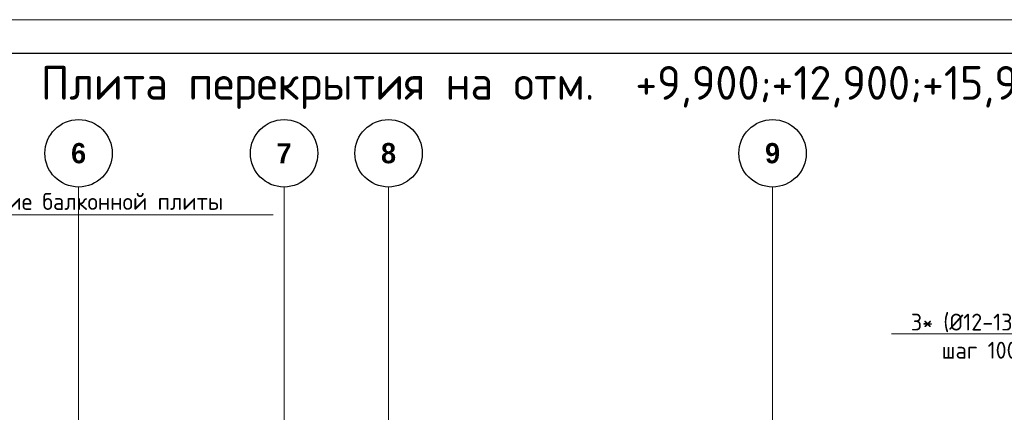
# Model space of a CAD drawing. Header units: millimetres. Extents: x -42044588 to 856694, y -806701 to 941911.
# Tile 980 of 1056: x -83665 to -69050, y -119369 to -113548. Entities that reach past the tile are written whole.
import ezdxf
from ezdxf import colors
from ezdxf.entities.mleader import LeaderData, LeaderLine
from ezdxf.math import Vec2, Vec3

# ---------------------------------------------------------------- set-up
doc = ezdxf.new("R2010")
doc.units = ezdxf.units.MM
doc.linetypes.add('______5', pattern=[1100, 800, -100, 100, -100])
doc.linetypes.add('осевая', pattern=[50.8, 31.75, -6.35, 6.35, -6.35])
for name, color, linetype, lineweight in [('Оси', 40, '______5', 18), ('подоснова', 151, 'Continuous', 5), ('РАЗМЕРЫ', 1, 'Continuous', 9), ('ТОНКИЕ', 7, 'Continuous', 9), ('Узлы', 7, 'Continuous', 0)]:
    doc.layers.add(name, color=color, linetype=linetype, lineweight=lineweight)
doc.layers.add('ТОЛСТЫЕ_ОСНОВНЫЕ', color=6, linetype='Continuous')
doc.styles.add('Century Gothic', font='GOTHIC.TTF')
doc.styles.add('GOST-2.304_Type-B', font='GOST_Common.ttf')

# ---------------------------------------------------------------- blocks, each defined once
blk = doc.blocks.new('NSY101')
at = {"color": 0, "linetype": 'ByBlock', "lineweight": -2}
blk.add_circle((0, 0), 50, dxfattribs=at)
blk = doc.blocks.new('СЛОЖНЫЙ_ОБЪЕКТ_2')
at = {"layer": 'Оси', "color": 16, "linetype": 'Continuous', "lineweight": 25, "transparency": 33554687, "xscale": 9.999999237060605, "yscale": 9.999999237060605, "zscale": 9.999999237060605}
blk.add_blockref('NSY101', (21513, -989), dxfattribs=at)
at = {"layer": 'Оси', "color": 16, "linetype": 'Continuous', "lineweight": 25, "transparency": 33554687, "insert": (21513, -989), "char_height": 300, "width": 385, "attachment_point": 5, "style": 'Century Gothic'}
blk.add_mtext('\\A1;{\\fCentury Gothic|i0|b1;\\H300.000000;\\W1.000000;\\C16;6}\\P', dxfattribs=at)
blk = doc.blocks.new('СЛОЖНЫЙ_ОБЪЕКТ_3')
at = {"layer": 'Оси', "color": 16, "linetype": 'Continuous', "lineweight": 25, "transparency": 33554687, "xscale": 9.999999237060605, "yscale": 9.999999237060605, "zscale": 9.999999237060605}
blk.add_blockref('NSY101', (24563, -989), dxfattribs=at)
at = {"layer": 'Оси', "color": 16, "linetype": 'Continuous', "lineweight": 25, "transparency": 33554687, "insert": (24563, -989), "char_height": 300, "width": 385, "attachment_point": 5, "style": 'Century Gothic'}
blk.add_mtext('\\A1;{\\fCentury Gothic|i0|b1;\\H300.000000;\\W1.000000;\\C16;7}\\P', dxfattribs=at)
blk = doc.blocks.new('СЛОЖНЫЙ_ОБЪЕКТ_4')
at = {"layer": 'Оси', "color": 16, "linetype": 'Continuous', "lineweight": 25, "transparency": 33554687, "xscale": 9.999999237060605, "yscale": 9.999999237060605, "zscale": 9.999999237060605}
blk.add_blockref('NSY101', (26113, -989), dxfattribs=at)
at = {"layer": 'Оси', "color": 16, "linetype": 'Continuous', "lineweight": 25, "transparency": 33554687, "insert": (26113, -989), "char_height": 300, "width": 385, "attachment_point": 5, "style": 'Century Gothic'}
blk.add_mtext('\\A1;{\\fCentury Gothic|i0|b1;\\H300.000000;\\W1.000000;\\C16;8}\\P', dxfattribs=at)
blk = doc.blocks.new('СЛОЖНЫЙ_ОБЪЕКТ_16')
at = {"layer": 'Оси', "color": 16, "linetype": 'Continuous', "lineweight": 25, "transparency": 33554687, "xscale": 9.999999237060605, "yscale": 9.999999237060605, "zscale": 9.999999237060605}
blk.add_blockref('NSY101', (31813, -989), dxfattribs=at)
at = {"layer": 'Оси', "color": 16, "linetype": 'Continuous', "lineweight": 25, "transparency": 33554687, "insert": (31813, -989), "char_height": 300, "width": 385, "attachment_point": 5, "style": 'Century Gothic'}
blk.add_mtext('\\A1;{\\fCentury Gothic|i0|b1;\\H300.000000;\\W1.000000;\\C16;9}\\P', dxfattribs=at)
blk = doc.blocks.new('оси блок 2')
at = {"layer": 'Оси', "color": 16, "linetype": 'осевая', "lineweight": 0, "ltscale": 0.25, "transparency": 33554687}
for p, q in [((-68904.7, -322543), (-68904.7, -347914.1)), ((-65854.7, -322543), (-65854.7, -347914.1)), ((-64304.7, -322543), (-64304.7, -347914.1)), ((-58604.7, -322543), (-58604.7, -347914.1))]:
    blk.add_line(p, q, dxfattribs=at)
at = {"layer": 'Оси', "color": 16, "linetype": 'Continuous', "lineweight": 25, "transparency": 33554687}
for name in ['СЛОЖНЫЙ_ОБЪЕКТ_2', 'СЛОЖНЫЙ_ОБЪЕКТ_3', 'СЛОЖНЫЙ_ОБЪЕКТ_4', 'СЛОЖНЫЙ_ОБЪЕКТ_16']:
    blk.add_blockref(name, (-90418.2, -321053.5), dxfattribs=at)
blk = doc.blocks.new('_None')
blk = doc.blocks.new('*U6686')
at = {"layer": 'ТОЛСТЫЕ_ОСНОВНЫЕ', "color": 6}
blk.add_lwpolyline([(20, 5), (886, 5), (886, 415), (20, 415)], close=True, dxfattribs=at)
at = {"layer": 'ТОНКИЕ'}
blk.add_lwpolyline([(0, 0), (891, 0), (891, 420), (0, 420)], close=True, dxfattribs=at)

msp = doc.modelspace()

# ---------------------------------------------------------------- block references
at = {"xscale": 100, "yscale": 100, "zscale": 100}
msp.add_blockref('*U6686', (-106840.159, -155548.17), dxfattribs=at)
at = {"layer": 'РАЗМЕРЫ'}
msp.add_blockref('оси блок 2', (-13885.049, 206513.559), dxfattribs=at)

# ---------------------------------------------------------------- texts
at = {"layer": 'Узлы', "color": 80, "linetype": 'Continuous', "lineweight": 0, "style": 'GOST-2.304_Type-B'}
msp.add_text('Плита перекрытия на отм.  +9,900;+12,900;+15,900; (нижнее армирование) ', height=500, dxfattribs=at).set_placement((-83349.496, -114734.924))

# ---------------------------------------------------------------- leaders
at = {"layer": 'подоснова', "color": 2, "ltscale": 0.3}
ml = msp.add_multileader_mtext('Standard', dxfattribs=at)
ml.set_content('\\pxi0.391,qc;{\\C80;См. узел армирование балконной плиты}', color=2, style='GOST-2.304_Type-B')
ml.set_leader_properties(color=256, linetype='ByLayer', lineweight=15)
ml.set_arrow_properties(name='NONE')
ml.build(insert=Vec2(0, 0))
ml.multileader.update_dxf_attribs({"text_left_attachment_type": 6, "text_right_attachment_type": 6, "dogleg_length": 0.1, "arrow_head_size": 18})
ctx = ml.context
ctx.base_point, ctx.char_height, ctx.arrow_head_size, ctx.landing_gap_size, ctx.plane_origin = Vec3(-86783.973, -116443.303), 250, 18, 20, Vec3(-94268.225, -116290.047)
ctx.left_attachment, ctx.right_attachment, ctx.text_align_type = 6, 6, 1
notes = []
notes.append((ctx, [(0, (1, 1, 0), (-86784.073, -116443.303), (1, 0), 0.1, [(0, [(-87133.974, -117327.956)], 0, [])])]))
ctx.mtext.insert, ctx.mtext.alignment, ctx.mtext.flow_direction = Vec3(-83774.011, -116118.303), 2, 5
ml = msp.add_multileader_mtext('Standard', dxfattribs=at)
ml.set_content('3* (%%C12-13шт.)\\Pшаг 100', color=2, style='GOST-2.304_Type-B')
ml.set_leader_properties(color=256, linetype='ByLayer', lineweight=15)
ml.set_arrow_properties(name='NONE')
ml.build(insert=Vec2(0, 0))
ml.multileader.update_dxf_attribs({"text_left_attachment_type": 6, "text_right_attachment_type": 6, "dogleg_length": 0.1, "arrow_head_size": 18})
ctx = ml.context
ctx.base_point, ctx.char_height, ctx.arrow_head_size, ctx.landing_gap_size, ctx.plane_origin = Vec3(-70490.029, -118207.223, 720), 250, 18, 20, Vec3(-74427.872, -118150.556, 720)
ctx.left_attachment, ctx.right_attachment, ctx.text_align_type = 6, 6, 1
notes.append((ctx, [(1, (1, 1, 0), (-68343.111, -118207.223, 720), (-1, 0), 0.1, [(0, [(-65776.466, -120387.937, 720)], 0, [])])]))
ctx.mtext.insert, ctx.mtext.alignment, ctx.mtext.flow_direction = Vec3(-69416.62, -117907.223, 720), 2, 5
for ctx, leaders in notes:
    for number, flags, end, landing, length, lines in leaders:
        leader = LeaderData()
        leader.index, (leader.has_last_leader_line, leader.has_dogleg_vector, leader.attachment_direction) = number, flags
        leader.last_leader_point, leader.dogleg_vector, leader.dogleg_length = Vec3(end), Vec3(landing), length
        for number, points, colour, breaks in lines:
            line = LeaderLine()
            line.index, line.vertices, line.color, line.breaks = number, Vec3.list(points), colors.encode_raw_color(colour), breaks
            leader.lines.append(line)
        ctx.leaders.append(leader)

doc.saveas('drawing.dxf')
